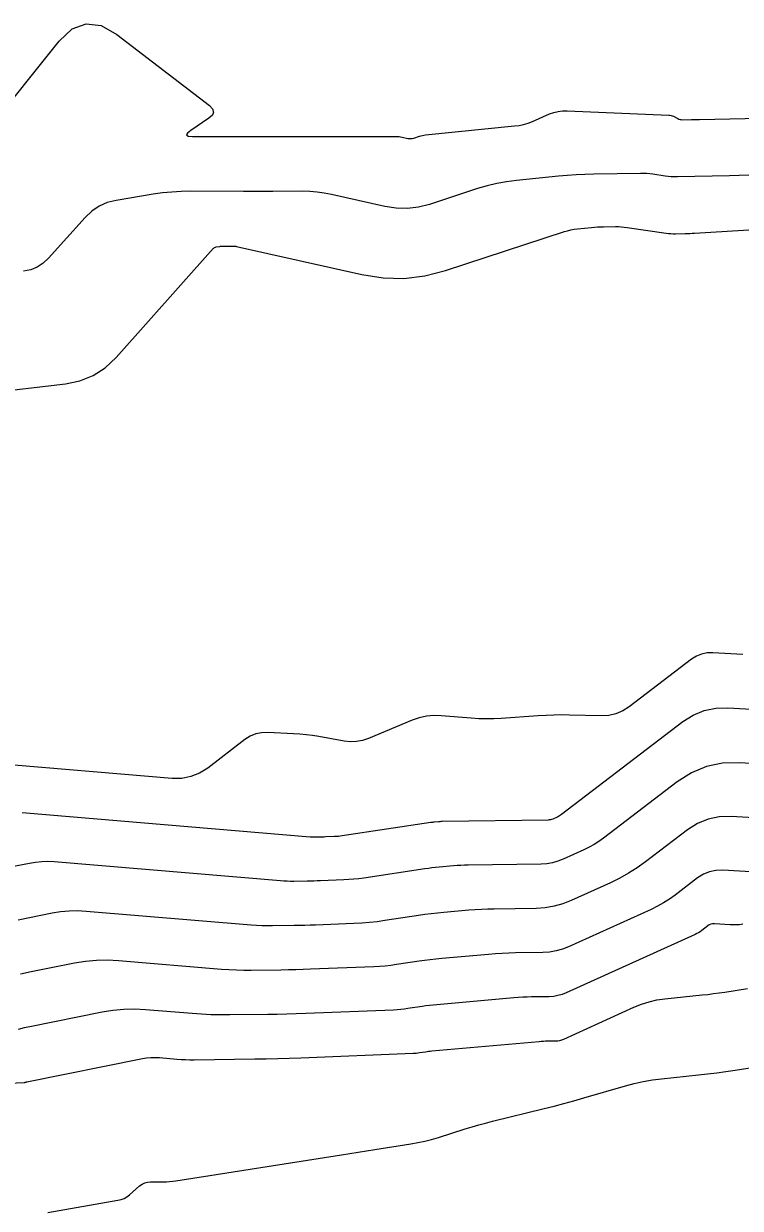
# Model space of a CAD drawing. Extents: x 1768942 to 1774819, y 723037 to 732099.
# Drawn here: x 1770645.75 to 1770671.24, y 731393.64 to 731435.75 of the extents above; entities that cross this region are included whole.
import ezdxf

# ---------------------------------------------------------------- set-up
doc = ezdxf.new("R2010")
doc.units = 0
doc.layers.add('R_Contours', color=7, linetype='Continuous')

msp = doc.modelspace()

# ---------------------------------------------------------------- linework, layer by layer
at = {"layer": 'R_Contours'}
for points in [[(1770644.461, 731431.938), (1770647.017, 731435.122), (1770647.484, 731435.56), (1770647.982, 731435.748), (1770648.51, 731435.684), (1770649.068, 731435.369), (1770652.358, 731432.841), (1770652.473, 731432.723), (1770652.509, 731432.609), (1770652.465, 731432.497), (1770652.343, 731432.387), (1770651.693, 731431.954), (1770651.576, 731431.86), (1770651.548, 731431.792), (1770651.609, 731431.751), (1770651.759, 731431.738), (1770654.178, 731431.734), (1770654.647, 731431.734), (1770655.115, 731431.734), (1770655.583, 731431.734), (1770656.051, 731431.735), (1770659.001, 731431.741), (1770659.054, 731431.739), (1770659.107, 731431.735), (1770659.159, 731431.728), (1770659.211, 731431.717), (1770659.419, 731431.671), (1770659.471, 731431.663), (1770659.522, 731431.662), (1770659.573, 731431.668), (1770659.624, 731431.681), (1770659.83, 731431.748), (1770659.881, 731431.763), (1770659.933, 731431.776), (1770659.986, 731431.785), (1770660.039, 731431.792), (1770663.212, 731432.112), (1770663.375, 731432.135), (1770663.535, 731432.169), (1770663.691, 731432.217), (1770663.844, 731432.276), (1770664.451, 731432.538), (1770664.604, 731432.594), (1770664.761, 731432.632), (1770664.921, 731432.652), (1770665.085, 731432.654), (1770668.695, 731432.501), (1770668.738, 731432.497), (1770668.781, 731432.488), (1770668.821, 731432.474), (1770668.861, 731432.456), (1770669.017, 731432.374), (1770669.057, 731432.357), (1770669.097, 731432.344), (1770669.14, 731432.337), (1770669.183, 731432.334), (1770669.508, 731432.337), (1770669.576, 731432.338), (1770669.645, 731432.339), (1770669.714, 731432.34), (1770669.783, 731432.341), (1770673.581, 731432.428)], [(1770671.539, 731430.368), (1770671.199, 731430.356), (1770670.858, 731430.346), (1770669.004, 731430.304), (1770668.894, 731430.304), (1770668.784, 731430.308), (1770668.675, 731430.317), (1770668.566, 731430.331), (1770668.13, 731430.396), (1770668.021, 731430.41), (1770667.911, 731430.419), (1770667.802, 731430.424), (1770667.692, 731430.425), (1770666.025, 731430.4), (1770665.711, 731430.392), (1770665.397, 731430.377), (1770665.083, 731430.356), (1770664.77, 731430.328), (1770663.278, 731430.177), (1770662.927, 731430.132), (1770662.58, 731430.069), (1770662.236, 731429.986), (1770661.897, 731429.885), (1770660.187, 731429.326), (1770659.795, 731429.225), (1770659.4, 731429.179), (1770659.002, 731429.187), (1770658.602, 731429.25), (1770656.702, 731429.676), (1770656.446, 731429.727), (1770656.188, 731429.762), (1770655.929, 731429.783), (1770655.668, 731429.79), (1770654.62, 731429.788), (1770654.358, 731429.788), (1770654.096, 731429.788), (1770653.834, 731429.788), (1770653.572, 731429.788), (1770651.693, 731429.79), (1770651.359, 731429.784), (1770651.026, 731429.764), (1770650.694, 731429.731), (1770650.363, 731429.684), (1770649.043, 731429.469), (1770648.726, 731429.391), (1770648.436, 731429.264), (1770648.173, 731429.088), (1770647.937, 731428.862), (1770646.643, 731427.412), (1770646.453, 731427.231), (1770646.24, 731427.094), (1770646.005, 731426.999), (1770645.748, 731426.947)], [(1770644.393, 731422.619), (1770647.24, 731422.944), (1770647.757, 731423.049), (1770648.23, 731423.239), (1770648.658, 731423.515), (1770649.042, 731423.878), (1770652.498, 731427.754), (1770652.52, 731427.775), (1770652.545, 731427.792), (1770652.572, 731427.804), (1770652.602, 731427.811), (1770652.726, 731427.831), (1770652.757, 731427.836), (1770652.789, 731427.839), (1770652.82, 731427.841), (1770652.851, 731427.841), (1770653.028, 731427.841), (1770653.078, 731427.841), (1770653.127, 731427.841), (1770653.226, 731427.841), (1770653.25, 731427.841), (1770653.275, 731427.839), (1770653.299, 731427.835), (1770653.323, 731427.831), (1770657.784, 731426.829), (1770658.533, 731426.712), (1770659.277, 731426.696), (1770660.016, 731426.782), (1770660.751, 731426.971), (1770664.984, 731428.357), (1770665.098, 731428.391), (1770665.214, 731428.418), (1770665.331, 731428.44), (1770665.449, 731428.455), (1770665.951, 731428.505), (1770666.057, 731428.515), (1770666.162, 731428.522), (1770666.268, 731428.527), (1770666.374, 731428.53), (1770666.797, 731428.536), (1770666.903, 731428.535), (1770667.008, 731428.531), (1770667.113, 731428.521), (1770667.218, 731428.508), (1770668.601, 731428.303), (1770668.684, 731428.293), (1770668.768, 731428.286), (1770668.852, 731428.282), (1770668.936, 731428.282), (1770669.274, 731428.29), (1770669.358, 731428.293), (1770669.442, 731428.296), (1770669.527, 731428.3), (1770669.611, 731428.304), (1770674.258, 731428.59)], [(1770671.327, 731413.33), (1770671.115, 731413.34), (1770670.265, 731413.39), (1770670.058, 731413.385), (1770669.862, 731413.345), (1770669.677, 731413.269), (1770669.502, 731413.157), (1770667.288, 731411.469), (1770667.059, 731411.321), (1770666.816, 731411.218), (1770666.558, 731411.159), (1770666.286, 731411.145), (1770665.17, 731411.174), (1770664.891, 731411.178), (1770664.612, 731411.175), (1770664.333, 731411.165), (1770664.054, 731411.149), (1770662.74, 731411.056), (1770662.473, 731411.043), (1770662.205, 731411.039), (1770661.938, 731411.046), (1770661.671, 731411.064), (1770660.602, 731411.153), (1770660.337, 731411.16), (1770660.078, 731411.136), (1770659.823, 731411.079), (1770659.573, 731410.992), (1770658.02, 731410.344), (1770657.808, 731410.272), (1770657.592, 731410.232), (1770657.372, 731410.224), (1770657.149, 731410.248), (1770656.247, 731410.409), (1770656.023, 731410.445), (1770655.798, 731410.474), (1770655.572, 731410.496), (1770655.346, 731410.511), (1770654.437, 731410.555), (1770654.216, 731410.548), (1770654.006, 731410.503), (1770653.808, 731410.421), (1770653.621, 731410.302), (1770652.299, 731409.293), (1770652.009, 731409.11), (1770651.702, 731408.987), (1770651.377, 731408.925), (1770651.034, 731408.924), (1770644.557, 731409.466)], [(1770645.698, 731407.711), (1770655.938, 731406.853), (1770655.983, 731406.85), (1770656.029, 731406.848), (1770656.075, 731406.847), (1770656.12, 731406.847), (1770656.303, 731406.849), (1770656.349, 731406.85), (1770656.395, 731406.851), (1770656.441, 731406.852), (1770656.486, 731406.854), (1770656.808, 731406.867), (1770656.876, 731406.87), (1770656.945, 731406.876), (1770657.013, 731406.883), (1770657.081, 731406.892), (1770660.239, 731407.365), (1770660.272, 731407.37), (1770660.304, 731407.374), (1770660.337, 731407.378), (1770660.37, 731407.381), (1770660.502, 731407.393), (1770660.535, 731407.396), (1770660.568, 731407.398), (1770660.602, 731407.399), (1770660.635, 731407.4), (1770664.416, 731407.455), (1770664.459, 731407.458), (1770664.5, 731407.465), (1770664.541, 731407.476), (1770664.58, 731407.491), (1770664.736, 731407.562), (1770664.774, 731407.581), (1770664.812, 731407.602), (1770664.848, 731407.624), (1770664.882, 731407.649), (1770669.2, 731410.943), (1770669.566, 731411.177), (1770669.955, 731411.336), (1770670.366, 731411.421), (1770670.801, 731411.432), (1770672.885, 731411.308)], [(1770675.167, 731409.245), (1770671.212, 731409.48), (1770670.611, 731409.465), (1770670.042, 731409.348), (1770669.504, 731409.127), (1770668.997, 731408.804), (1770666.374, 731406.804), (1770666.209, 731406.685), (1770666.039, 731406.576), (1770665.862, 731406.478), (1770665.679, 731406.389), (1770664.938, 731406.053), (1770664.75, 731405.979), (1770664.558, 731405.925), (1770664.361, 731405.892), (1770664.159, 731405.879), (1770661.56, 731405.841), (1770661.431, 731405.838), (1770661.302, 731405.832), (1770661.173, 731405.825), (1770661.045, 731405.814), (1770660.531, 731405.768), (1770660.403, 731405.756), (1770660.275, 731405.742), (1770660.147, 731405.725), (1770660.02, 731405.707), (1770657.852, 731405.383), (1770657.675, 731405.359), (1770657.498, 731405.339), (1770657.321, 731405.325), (1770657.143, 731405.315), (1770656.311, 731405.282), (1770656.192, 731405.278), (1770656.074, 731405.274), (1770655.955, 731405.271), (1770655.837, 731405.27), (1770655.362, 731405.264), (1770655.244, 731405.264), (1770655.125, 731405.267), (1770655.007, 731405.272), (1770654.889, 731405.281), (1770646.839, 731405.955), (1770646.618, 731405.966), (1770646.398, 731405.961), (1770646.179, 731405.94), (1770645.961, 731405.904), (1770645.09, 731405.729)], [(1770675.772, 731407.283), (1770670.915, 731407.571), (1770670.493, 731407.561), (1770670.093, 731407.478), (1770669.714, 731407.323), (1770669.358, 731407.096), (1770667.866, 731405.958), (1770667.571, 731405.746), (1770667.266, 731405.551), (1770666.949, 731405.374), (1770666.623, 731405.215), (1770665.223, 731404.581), (1770664.923, 731404.463), (1770664.617, 731404.378), (1770664.303, 731404.325), (1770663.982, 731404.304), (1770662.485, 731404.282), (1770662.26, 731404.277), (1770662.036, 731404.267), (1770661.811, 731404.254), (1770661.588, 731404.236), (1770660.692, 731404.156), (1770660.469, 731404.134), (1770660.245, 731404.109), (1770660.023, 731404.081), (1770659.8, 731404.049), (1770658.601, 731403.869), (1770658.327, 731403.832), (1770658.052, 731403.802), (1770657.776, 731403.78), (1770657.5, 731403.765), (1770656.135, 731403.71), (1770655.944, 731403.703), (1770655.752, 731403.698), (1770655.561, 731403.693), (1770655.37, 731403.69), (1770654.604, 731403.681), (1770654.413, 731403.681), (1770654.222, 731403.686), (1770654.031, 731403.695), (1770653.84, 731403.709), (1770647.98, 731404.199), (1770647.674, 731404.214), (1770647.369, 731404.207), (1770647.066, 731404.179), (1770646.764, 731404.129), (1770645.558, 731403.887)], [(1770672.79, 731405.533), (1770670.618, 731405.662), (1770670.374, 731405.656), (1770670.143, 731405.608), (1770669.925, 731405.518), (1770669.719, 731405.387), (1770668.922, 731404.779), (1770668.719, 731404.633), (1770668.508, 731404.499), (1770668.291, 731404.378), (1770668.066, 731404.268), (1770665.135, 731402.941), (1770664.913, 731402.853), (1770664.685, 731402.79), (1770664.452, 731402.751), (1770664.214, 731402.735), (1770663.25, 731402.721), (1770663.01, 731402.715), (1770662.769, 731402.705), (1770662.529, 731402.69), (1770662.289, 731402.671), (1770660.619, 731402.522), (1770660.417, 731402.502), (1770660.215, 731402.48), (1770660.014, 731402.454), (1770659.813, 731402.426), (1770659.009, 731402.305), (1770658.808, 731402.278), (1770658.606, 731402.256), (1770658.404, 731402.24), (1770658.201, 731402.229), (1770655.959, 731402.138), (1770655.695, 731402.129), (1770655.431, 731402.121), (1770655.167, 731402.115), (1770654.903, 731402.111), (1770653.846, 731402.098), (1770653.582, 731402.098), (1770653.318, 731402.105), (1770653.054, 731402.117), (1770652.791, 731402.136), (1770649.121, 731402.444), (1770648.73, 731402.463), (1770648.341, 731402.454), (1770647.953, 731402.418), (1770647.567, 731402.354), (1770646.026, 731402.044), (1770645.642, 731401.963)], [(1770671.328, 731403.738), (1770671.214, 731403.725), (1770671.101, 731403.718), (1770670.987, 731403.716), (1770670.873, 731403.72), (1770670.321, 731403.752), (1770670.256, 731403.751), (1770670.194, 731403.738), (1770670.135, 731403.714), (1770670.08, 731403.679), (1770669.866, 731403.516), (1770669.812, 731403.476), (1770669.755, 731403.441), (1770669.697, 731403.408), (1770669.637, 731403.379), (1770665.047, 731401.301), (1770664.902, 731401.244), (1770664.754, 731401.202), (1770664.602, 731401.176), (1770664.446, 731401.166), (1770663.817, 731401.157), (1770663.659, 731401.153), (1770663.502, 731401.147), (1770663.345, 731401.137), (1770663.189, 731401.124), (1770660.443, 731400.879), (1770660.314, 731400.866), (1770660.185, 731400.852), (1770660.057, 731400.836), (1770659.929, 731400.818), (1770659.417, 731400.741), (1770659.289, 731400.723), (1770659.161, 731400.71), (1770659.032, 731400.699), (1770658.903, 731400.692), (1770655.783, 731400.567), (1770655.446, 731400.554), (1770655.11, 731400.544), (1770654.773, 731400.537), (1770654.436, 731400.532), (1770653.088, 731400.516), (1770652.751, 731400.516), (1770652.414, 731400.524), (1770652.078, 731400.54), (1770651.742, 731400.564), (1770650.085, 731400.703), (1770649.697, 731400.722), (1770649.311, 731400.713), (1770648.927, 731400.677), (1770648.545, 731400.614), (1770645.977, 731400.097), (1770645.768, 731400.053), (1770645.559, 731400.004)], [(1770639.787, 731397.875), (1770645.794, 731398.121), (1770645.8, 731398.122), (1770645.807, 731398.123), (1770645.813, 731398.124), (1770645.82, 731398.126), (1770645.845, 731398.133), (1770645.858, 731398.136), (1770645.871, 731398.139), (1770649.976, 731398.965), (1770650.128, 731398.99), (1770650.28, 731399.005), (1770650.433, 731399.008), (1770650.587, 731399.001), (1770651.202, 731398.949), (1770651.356, 731398.938), (1770651.51, 731398.931), (1770651.664, 731398.927), (1770651.819, 731398.927), (1770653.969, 731398.952), (1770654.379, 731398.959), (1770654.788, 731398.968), (1770655.198, 731398.98), (1770655.607, 731398.995), (1770659.605, 731399.156), (1770659.66, 731399.159), (1770659.715, 731399.163), (1770659.77, 731399.169), (1770659.825, 731399.177), (1770660.045, 731399.21), (1770660.1, 731399.217), (1770660.155, 731399.224), (1770660.21, 731399.231), (1770660.266, 731399.236), (1770664.089, 731399.578), (1770664.162, 731399.584), (1770664.236, 731399.588), (1770664.309, 731399.591), (1770664.383, 731399.593), (1770664.678, 731399.597), (1770664.751, 731399.602), (1770664.822, 731399.614), (1770664.892, 731399.634), (1770664.96, 731399.66), (1770667.457, 731400.791), (1770667.724, 731400.899), (1770667.997, 731400.985), (1770668.275, 731401.048), (1770668.56, 731401.089), (1770669.879, 731401.226), (1770670.083, 731401.249), (1770670.285, 731401.274), (1770670.488, 731401.302), (1770670.69, 731401.332), (1770671.499, 731401.46)], [(1770646.619, 731393.498), (1770649.107, 731393.93), (1770649.219, 731393.957), (1770649.324, 731393.998), (1770649.423, 731394.054), (1770649.515, 731394.124), (1770649.874, 731394.438), (1770649.963, 731394.503), (1770650.058, 731394.55), (1770650.16, 731394.577), (1770650.27, 731394.586), (1770650.721, 731394.585), (1770650.833, 731394.587), (1770650.946, 731394.593), (1770651.058, 731394.604), (1770651.169, 731394.619), (1770657.062, 731395.543), (1770657.358, 731395.59), (1770657.654, 731395.636), (1770657.95, 731395.683), (1770658.246, 731395.73), (1770659.527, 731395.934), (1770659.774, 731395.978), (1770660.018, 731396.031), (1770660.261, 731396.093), (1770660.501, 731396.164), (1770661.458, 731396.466), (1770661.698, 731396.54), (1770661.939, 731396.61), (1770662.181, 731396.676), (1770662.424, 731396.738), (1770664.26, 731397.189), (1770664.615, 731397.278), (1770664.969, 731397.371), (1770665.322, 731397.468), (1770665.674, 731397.568), (1770667.151, 731397.997), (1770667.468, 731398.081), (1770667.789, 731398.151), (1770668.112, 731398.207), (1770668.438, 731398.248), (1770669.748, 731398.384), (1770670.075, 731398.42), (1770670.402, 731398.46), (1770670.728, 731398.505), (1770671.053, 731398.555), (1770674.361, 731399.079)]]:
    msp.add_lwpolyline(points, dxfattribs=at)

doc.saveas('drawing.dxf')
